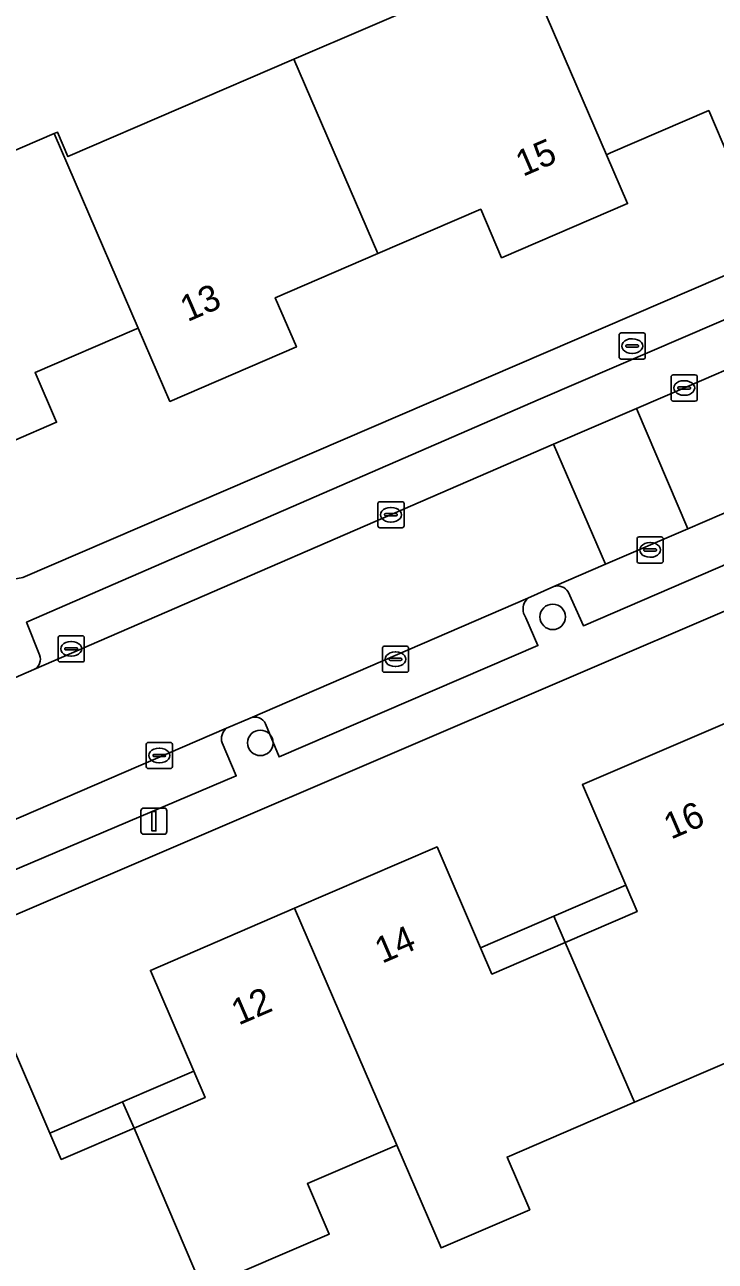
# Model space of a CAD drawing. Extents: x 157767 to 159172, y 387839 to 389425.
# Drawn here: x 158171.64 to 158198.06, y 388633.2 to 388680.53 of the extents above; entities that cross this region are included whole.
import ezdxf

# ---------------------------------------------------------------- set-up
doc = ezdxf.new("R2010")
doc.units = 0
for name, color, linetype in [('IMGEO_Boom', 7, 'Continuous'), ('IMGEO_Brandkraan', 7, 'Continuous'), ('IMGEO_Erf', 7, 'Continuous'), ('IMGEO_Kolk', 7, 'Continuous'), ('IMGEO_Lichtmast', 7, 'Continuous'), ('IMGEO_Pand', 7, 'Continuous'), ('IMGEO_Pand_nummerreeks', 7, 'Continuous'), ('IMGEO_Pand_overbouw', 7, 'Continuous'), ('IMGEO_Parkeervlak_open', 7, 'Continuous'), ('IMGEO_Rijbaan_lokaal_open', 7, 'Continuous'), ('IMGEO_Voetpad_open', 7, 'Continuous')]:
    doc.layers.add(name, color=color, linetype=linetype)

msp = doc.modelspace()

# ---------------------------------------------------------------- linework, layer by layer
at = {"layer": 'IMGEO_Boom'}
for centre in [(158191.844, 388657.864), (158180.654, 388653.041)]:
    msp.add_circle(centre, 0.489, dxfattribs=at)
at = {"layer": 'IMGEO_Brandkraan'}
for p, q in [((158194.385, 388667.802), (158194.385, 388668.654)), ((158194.46, 388668.728), (158195.312, 388668.728)), ((158195.386, 388668.654), (158195.386, 388667.802)), ((158194.644, 388668.222), (158194.644, 388668.234)), ((158195.082, 388668.185), (158194.684, 388668.185)), ((158194.687, 388668.271), (158195.085, 388668.271)), ((158194.873, 388668.508), (158194.898, 388668.508)), ((158195.128, 388668.234), (158195.128, 388668.222)), ((158195.312, 388667.728), (158194.46, 388667.728)), ((158194.896, 388667.948), (158194.871, 388667.948))]:
    msp.add_line(p, q, dxfattribs=at)
for points in [[(158194.385, 388667.802), (158194.385, 388668.654)], [(158194.46, 388668.728), (158195.312, 388668.728)], [(158195.386, 388668.654), (158195.386, 388667.802)], [(158195.312, 388667.728), (158194.46, 388667.728)]]:
    msp.add_lwpolyline(points, dxfattribs=at)
for centre, radius, start, end in [((158194.462, 388668.652), 0.0765, 91.552, 178.448), ((158194.462, 388668.652), 0.0765, 91.552, 178.448), ((158195.31, 388668.652), 0.0765, 1.552, 88.448), ((158195.31, 388668.652), 0.0765, 1.552, 88.448), ((158194.684, 388668.231), 0.0403, 85.8775, 175.7526), ((158194.681, 388668.221), 0.0366, 178.938, 274.7102), ((158195.085, 388668.228), 0.043, 264.8664, 352.4533), ((158195.089, 388668.233), 0.0386, 1.7309, 96.639), ((158194.462, 388667.804), 0.0765, 181.552, 268.448), ((158194.462, 388667.804), 0.0765, 181.552, 268.448), ((158195.31, 388667.804), 0.0765, 271.552, 358.448), ((158195.31, 388667.804), 0.0765, 271.552, 358.448)]:
    msp.add_arc(centre, radius, start, end, dxfattribs=at)
for centre, major_axis, ratio, start_param, end_param in [((158194.872, 388668.228), (-0.387, 0.002), 0.722429, 4.712389, 7.853982), ((158194.897, 388668.228), (-0.39, 0.002), 0.717154, 1.570796, 4.712389)]:
    msp.add_ellipse(centre, major_axis=major_axis, ratio=ratio, start_param=start_param, end_param=end_param, dxfattribs=at)
at = {"layer": 'IMGEO_Erf'}
for points in [[(158171.568, 388659.372), (158223.84, 388681.871), (158219.492, 388691.965), (158213.098, 388706.716), (158208.021, 388704.53), (158206.896, 388707.144), (158211.972, 388709.33), (158208.082, 388718.445), (158201.61, 388715.654), (158199.433, 388716.121), (158197.722, 388720.099), (158196.136, 388719.417), (158194.406, 388718.672), (158192.038, 388724.176), (158190.062, 388728.768), (158196.37, 388731.488), (158197.56, 388728.729), (158202.694, 388730.943), (158199.515, 388738.309), (158146.245, 388715.336)], [(158168.461, 388674.514), (158172.766, 388676.368), (158172.887, 388676.42), (158173.293, 388675.477), (158181.942, 388679.202), (158190.702, 388682.975)], [(158211.822, 388682.131), (158206.977, 388680.044), (158206.167, 388681.924), (158202.402, 388680.303), (158202.255, 388680.24), (158203.466, 388677.44), (158198.627, 388675.356), (158197.817, 388677.238), (158194.058, 388675.619), (158193.902, 388675.552), (158194.708, 388673.681), (158189.889, 388671.606), (158189.088, 388673.465), (158185.151, 388671.769), (158181.225, 388670.078), (158182.037, 388668.194), (158177.194, 388666.109), (158175.984, 388668.913), (158175.829, 388668.846), (158172.036, 388667.213), (158172.856, 388665.31), (158167.899, 388663.175)], [(158222.405, 388654.268), (158220.42, 388658.856), (158222.342, 388659.688), (158220.415, 388664.141), (158219.424, 388663.713), (158218.193, 388666.558), (158206.335, 388661.478), (158121.982, 388625.344)], [(158170.94, 388641.963), (158172.604, 388638.102), (158173.038, 388637.096), (158175.82, 388638.295), (158178.541, 388639.468), (158178.108, 388640.474), (158176.445, 388644.335), (158181.963, 388646.711), (158187.419, 388649.061), (158189.084, 388645.197), (158189.516, 388644.194), (158192.32, 388645.402), (158195.072, 388646.587), (158194.64, 388647.59), (158192.981, 388651.444), (158198.513, 388653.826)], [(158199.425, 388641.202), (158194.975, 388639.286), (158190.096, 388637.185), (158190.964, 388635.171), (158187.573, 388633.711), (158185.875, 388637.645), (158182.459, 388636.173), (158183.291, 388634.242), (158178.445, 388632.155)]]:
    msp.add_lwpolyline(points, dxfattribs=at)
at = {"layer": 'IMGEO_Kolk'}
for p, q in [((158196.374, 388666.197), (158196.374, 388667.049)), ((158196.449, 388667.123), (158197.301, 388667.123)), ((158196.862, 388666.903), (158196.887, 388666.903)), ((158197.375, 388667.049), (158197.375, 388666.197)), ((158196.633, 388666.617), (158196.633, 388666.629)), ((158197.071, 388666.58), (158196.673, 388666.58)), ((158196.676, 388666.666), (158197.074, 388666.666)), ((158196.885, 388666.343), (158196.86, 388666.343)), ((158197.117, 388666.629), (158197.117, 388666.617)), ((158197.301, 388666.123), (158196.449, 388666.123)), ((158185.152, 388661.346), (158185.152, 388662.198)), ((158185.227, 388662.272), (158186.079, 388662.272)), ((158185.64, 388662.052), (158185.665, 388662.052)), ((158186.153, 388662.198), (158186.153, 388661.346)), ((158185.411, 388661.766), (158185.411, 388661.778)), ((158185.849, 388661.729), (158185.451, 388661.729)), ((158185.454, 388661.815), (158185.852, 388661.815)), ((158185.895, 388661.778), (158185.895, 388661.766)), ((158186.079, 388661.272), (158185.227, 388661.272)), ((158185.663, 388661.492), (158185.638, 388661.492)), ((158195.071, 388659.999), (158195.071, 388660.851)), ((158195.146, 388660.925), (158195.998, 388660.925)), ((158195.559, 388660.705), (158195.584, 388660.705)), ((158196.072, 388660.851), (158196.072, 388659.999)), ((158195.33, 388660.419), (158195.33, 388660.431)), ((158195.768, 388660.382), (158195.37, 388660.382)), ((158195.373, 388660.468), (158195.771, 388660.468)), ((158195.582, 388660.145), (158195.557, 388660.145)), ((158195.814, 388660.431), (158195.814, 388660.419)), ((158195.998, 388659.925), (158195.146, 388659.925)), ((158172.916, 388656.213), (158172.916, 388657.065)), ((158172.991, 388657.139), (158173.843, 388657.139)), ((158173.404, 388656.919), (158173.429, 388656.919)), ((158173.917, 388657.065), (158173.917, 388656.213)), ((158173.175, 388656.633), (158173.175, 388656.645)), ((158173.613, 388656.596), (158173.215, 388656.596)), ((158173.218, 388656.682), (158173.616, 388656.682)), ((158173.427, 388656.359), (158173.402, 388656.359)), ((158173.659, 388656.645), (158173.659, 388656.633)), ((158185.326, 388655.816), (158185.326, 388656.668)), ((158185.401, 388656.742), (158186.253, 388656.742)), ((158185.814, 388656.522), (158185.839, 388656.522)), ((158186.327, 388656.668), (158186.327, 388655.816)), ((158173.843, 388656.139), (158172.991, 388656.139)), ((158185.585, 388656.236), (158185.585, 388656.248)), ((158186.023, 388656.199), (158185.625, 388656.199)), ((158185.628, 388656.285), (158186.026, 388656.285)), ((158185.837, 388655.962), (158185.812, 388655.962)), ((158186.069, 388656.248), (158186.069, 388656.236)), ((158186.253, 388655.742), (158185.401, 388655.742)), ((158176.364, 388653.058), (158177.216, 388653.058)), ((158176.289, 388652.132), (158176.289, 388652.984)), ((158176.548, 388652.552), (158176.548, 388652.564)), ((158176.591, 388652.601), (158176.989, 388652.601)), ((158176.777, 388652.838), (158176.802, 388652.838)), ((158177.032, 388652.564), (158177.032, 388652.552)), ((158177.29, 388652.984), (158177.29, 388652.132)), ((158176.986, 388652.515), (158176.588, 388652.515)), ((158176.8, 388652.278), (158176.775, 388652.278)), ((158177.216, 388652.058), (158176.364, 388652.058))]:
    msp.add_line(p, q, dxfattribs=at)
for points in [[(158196.374, 388666.197), (158196.374, 388667.049)], [(158196.449, 388667.123), (158197.301, 388667.123)], [(158197.375, 388667.049), (158197.375, 388666.197)], [(158197.301, 388666.123), (158196.449, 388666.123)], [(158185.152, 388661.346), (158185.152, 388662.198)], [(158185.227, 388662.272), (158186.079, 388662.272)], [(158186.153, 388662.198), (158186.153, 388661.346)], [(158186.079, 388661.272), (158185.227, 388661.272)], [(158195.071, 388659.999), (158195.071, 388660.851)], [(158195.146, 388660.925), (158195.998, 388660.925)], [(158196.072, 388660.851), (158196.072, 388659.999)], [(158195.998, 388659.925), (158195.146, 388659.925)], [(158172.916, 388656.213), (158172.916, 388657.065)], [(158172.991, 388657.139), (158173.843, 388657.139)], [(158173.917, 388657.065), (158173.917, 388656.213)], [(158185.326, 388655.816), (158185.326, 388656.668)], [(158185.401, 388656.742), (158186.253, 388656.742)], [(158186.327, 388656.668), (158186.327, 388655.816)], [(158173.843, 388656.139), (158172.991, 388656.139)], [(158186.253, 388655.742), (158185.401, 388655.742)], [(158176.364, 388653.058), (158177.216, 388653.058)], [(158176.289, 388652.132), (158176.289, 388652.984)], [(158177.29, 388652.984), (158177.29, 388652.132)], [(158177.216, 388652.058), (158176.364, 388652.058)]]:
    msp.add_lwpolyline(points, dxfattribs=at)
for centre, radius, start, end in [((158196.451, 388667.047), 0.0765, 91.552, 178.448), ((158196.451, 388667.047), 0.0765, 91.552, 178.448), ((158197.299, 388667.047), 0.0765, 1.552, 88.448), ((158197.299, 388667.047), 0.0765, 1.552, 88.448), ((158196.673, 388666.626), 0.0403, 85.8775, 175.7526), ((158196.67, 388666.616), 0.0366, 178.938, 274.7102), ((158197.074, 388666.623), 0.043, 264.8664, 352.4533), ((158197.078, 388666.628), 0.0386, 1.7309, 96.639), ((158196.451, 388666.199), 0.0765, 181.552, 268.448), ((158196.451, 388666.199), 0.0765, 181.552, 268.448), ((158197.299, 388666.199), 0.0765, 271.552, 358.448), ((158197.299, 388666.199), 0.0765, 271.552, 358.448), ((158185.229, 388662.196), 0.0765, 91.552, 178.448), ((158185.229, 388662.196), 0.0765, 91.552, 178.448), ((158186.077, 388662.196), 0.0765, 1.552, 88.448), ((158186.077, 388662.196), 0.0765, 1.552, 88.448), ((158185.451, 388661.775), 0.0403, 85.8775, 175.7526), ((158185.448, 388661.765), 0.0366, 178.938, 274.7102), ((158185.852, 388661.772), 0.043, 264.8664, 352.4533), ((158185.856, 388661.777), 0.0386, 1.7309, 96.639), ((158185.229, 388661.348), 0.0765, 181.552, 268.448), ((158185.229, 388661.348), 0.0765, 181.552, 268.448), ((158186.077, 388661.348), 0.0765, 271.552, 358.448), ((158186.077, 388661.348), 0.0765, 271.552, 358.448), ((158195.148, 388660.849), 0.0765, 91.552, 178.448), ((158195.148, 388660.849), 0.0765, 91.552, 178.448), ((158195.996, 388660.849), 0.0765, 1.552, 88.448), ((158195.996, 388660.849), 0.0765, 1.552, 88.448), ((158195.37, 388660.428), 0.0403, 85.8775, 175.7526), ((158195.367, 388660.418), 0.0366, 178.938, 274.7102), ((158195.771, 388660.425), 0.043, 264.8664, 352.4533), ((158195.775, 388660.43), 0.0386, 1.7309, 96.639), ((158195.148, 388660.001), 0.0765, 181.552, 268.448), ((158195.148, 388660.001), 0.0765, 181.552, 268.448), ((158195.996, 388660.001), 0.0765, 271.552, 358.448), ((158195.996, 388660.001), 0.0765, 271.552, 358.448), ((158172.993, 388657.063), 0.0765, 91.552, 178.448), ((158172.993, 388657.063), 0.0765, 91.552, 178.448), ((158173.841, 388657.063), 0.0765, 1.552, 88.448), ((158173.841, 388657.063), 0.0765, 1.552, 88.448), ((158173.215, 388656.642), 0.0403, 85.8775, 175.7526), ((158173.212, 388656.632), 0.0366, 178.938, 274.7102), ((158173.616, 388656.639), 0.043, 264.8664, 352.4533), ((158173.62, 388656.644), 0.0386, 1.7309, 96.639), ((158185.403, 388656.666), 0.0765, 91.552, 178.448), ((158185.403, 388656.666), 0.0765, 91.552, 178.448), ((158186.251, 388656.666), 0.0765, 1.552, 88.448), ((158186.251, 388656.666), 0.0765, 1.552, 88.448), ((158172.993, 388656.215), 0.0765, 181.552, 268.448), ((158172.993, 388656.215), 0.0765, 181.552, 268.448), ((158173.841, 388656.215), 0.0765, 271.552, 358.448), ((158173.841, 388656.215), 0.0765, 271.552, 358.448), ((158185.625, 388656.245), 0.0403, 85.8775, 175.7526), ((158185.622, 388656.235), 0.0366, 178.938, 274.7102), ((158186.026, 388656.242), 0.043, 264.8664, 352.4533), ((158186.03, 388656.247), 0.0386, 1.7309, 96.639), ((158185.403, 388655.818), 0.0765, 181.552, 268.448), ((158185.403, 388655.818), 0.0765, 181.552, 268.448), ((158186.251, 388655.818), 0.0765, 271.552, 358.448), ((158186.251, 388655.818), 0.0765, 271.552, 358.448), ((158176.366, 388652.982), 0.0765, 91.552, 178.448), ((158176.366, 388652.982), 0.0765, 91.552, 178.448), ((158177.214, 388652.982), 0.0765, 1.552, 88.448), ((158177.214, 388652.982), 0.0765, 1.552, 88.448), ((158176.588, 388652.561), 0.0403, 85.8775, 175.7526), ((158176.585, 388652.551), 0.0366, 178.938, 274.7102), ((158176.989, 388652.558), 0.043, 264.8664, 352.4533), ((158176.993, 388652.563), 0.0386, 1.7309, 96.639), ((158176.366, 388652.134), 0.0765, 181.552, 268.448), ((158176.366, 388652.134), 0.0765, 181.552, 268.448), ((158177.214, 388652.134), 0.0765, 271.552, 358.448), ((158177.214, 388652.134), 0.0765, 271.552, 358.448)]:
    msp.add_arc(centre, radius, start, end, dxfattribs=at)
for centre, major_axis, ratio, start_param, end_param in [((158196.861, 388666.623), (-0.387, 0.002), 0.722429, 4.712389, 7.853982), ((158196.886, 388666.623), (-0.39, 0.002), 0.717154, 1.570796, 4.712389), ((158185.639, 388661.772), (-0.387, 0.002), 0.722429, 4.712389, 7.853982), ((158185.664, 388661.772), (-0.39, 0.002), 0.717154, 1.570796, 4.712389), ((158195.558, 388660.425), (-0.387, 0.002), 0.722429, 4.712389, 7.853982), ((158195.583, 388660.425), (-0.39, 0.002), 0.717154, 1.570796, 4.712389), ((158173.403, 388656.639), (-0.387, 0.002), 0.722429, 4.712389, 7.853982), ((158173.428, 388656.639), (-0.39, 0.002), 0.717154, 1.570796, 4.712389), ((158185.813, 388656.242), (-0.387, 0.002), 0.722429, 4.712389, 7.853982), ((158185.838, 388656.242), (-0.39, 0.002), 0.717154, 1.570796, 4.712389), ((158176.776, 388652.558), (-0.387, 0.002), 0.722429, 4.712389, 7.853982), ((158176.801, 388652.558), (-0.39, 0.002), 0.717154, 1.570796, 4.712389)]:
    msp.add_ellipse(centre, major_axis=major_axis, ratio=ratio, start_param=start_param, end_param=end_param, dxfattribs=at)
at = {"layer": 'IMGEO_Lichtmast'}
for p, q in [((158176.086, 388649.645), (158176.086, 388650.445)), ((158176.086, 388650.445), (158176.086, 388649.645)), ((158176.186, 388650.545), (158176.976, 388650.545)), ((158176.976, 388650.545), (158176.186, 388650.545)), ((158177.076, 388650.445), (158177.076, 388649.645)), ((158177.076, 388649.645), (158177.076, 388650.445)), ((158176.976, 388649.545), (158176.186, 388649.545)), ((158176.186, 388649.545), (158176.976, 388649.545))]:
    msp.add_line(p, q, dxfattribs=at)
msp.add_lwpolyline([(158176.506, 388650.42), (158176.656, 388650.42), (158176.656, 388649.67), (158176.506, 388649.67), (158176.506, 388650.42)], dxfattribs=at)
for centre, start, end in [((158176.186, 388650.445), 90, 180), ((158176.186, 388650.445), 90, 180), ((158176.976, 388650.445), 0, 90), ((158176.976, 388650.445), 360, 90), ((158176.186, 388649.645), 180, 270), ((158176.186, 388649.645), 180, 270), ((158176.976, 388649.645), 270, 0), ((158176.976, 388649.645), 270, 0)]:
    msp.add_arc(centre, 0.1, start, end, dxfattribs=at)
at = {"layer": 'IMGEO_Pand'}
for points in [[(158199.444, 388686.74), (158199.284, 388686.671), (158190.702, 388682.975), (158193.902, 388675.552), (158194.058, 388675.619), (158197.817, 388677.238), (158198.627, 388675.356), (158203.466, 388677.44), (158202.255, 388680.24)], [(158190.702, 388682.975), (158181.942, 388679.202), (158185.151, 388671.769), (158189.088, 388673.465), (158189.889, 388671.606), (158194.708, 388673.681), (158193.902, 388675.552)], [(158181.942, 388679.202), (158173.293, 388675.477), (158172.887, 388676.42), (158172.766, 388676.368), (158175.984, 388668.913), (158177.194, 388666.109), (158182.037, 388668.194), (158181.225, 388670.078), (158185.151, 388671.769)], [(158172.766, 388676.368), (158168.461, 388674.514), (158163.868, 388672.536), (158167.899, 388663.175), (158172.856, 388665.31), (158172.036, 388667.213), (158175.829, 388668.846), (158175.984, 388668.913)], [(158198.513, 388653.826), (158192.981, 388651.444), (158194.64, 388647.59), (158195.072, 388646.587), (158192.32, 388645.402), (158194.975, 388639.286), (158199.425, 388641.202), (158200.345, 388639.065), (158203.902, 388640.596), (158202.154, 388644.656), (158202.408, 388644.765)], [(158192.32, 388645.402), (158189.516, 388644.194), (158189.084, 388645.197), (158187.419, 388649.061), (158181.963, 388646.711), (158185.875, 388637.645), (158187.573, 388633.711), (158190.964, 388635.171), (158190.096, 388637.185), (158194.975, 388639.286)], [(158185.875, 388637.645), (158181.963, 388646.711), (158176.445, 388644.335), (158178.108, 388640.474), (158178.541, 388639.468), (158175.82, 388638.295), (158178.445, 388632.155), (158183.291, 388634.242), (158182.459, 388636.173)], [(158175.82, 388638.295), (158173.038, 388637.096), (158172.604, 388638.102), (158170.94, 388641.963), (158165.435, 388639.593), (158169.362, 388630.508), (158172.748, 388631.966), (158173.57, 388630.056), (158178.445, 388632.155)]]:
    msp.add_lwpolyline(points, close=True, dxfattribs=at)
at = {"layer": 'IMGEO_Pand_overbouw'}
for points in [[(158192.32, 388645.402), (158195.072, 388646.587), (158194.64, 388647.59), (158191.888, 388646.405)], [(158192.32, 388645.402), (158191.888, 388646.405), (158189.084, 388645.197), (158189.516, 388644.194)], [(158178.108, 388640.474), (158175.386, 388639.301), (158175.82, 388638.295), (158178.541, 388639.468)], [(158175.82, 388638.295), (158175.386, 388639.301), (158172.604, 388638.102), (158173.038, 388637.096)]]:
    msp.add_lwpolyline(points, close=True, dxfattribs=at)
at = {"layer": 'IMGEO_Parkeervlak_open'}
for points in [[(158223.218, 388678.367), (158222.677, 388679.625), (158219.376, 388678.251), (158218.443, 388677.85), (158214.966, 388676.355), (158209.436, 388673.977), (158205.955, 388672.48), (158200.394, 388670.088), (158196.919, 388668.594), (158191.376, 388666.211), (158171.709, 388657.655), (158172.201, 388656.406)], [(158171.987, 388655.85), (158191.878, 388664.469), (158195.048, 388665.836), (158197.628, 388666.948), (158198.86, 388667.479), (158201.386, 388668.568), (158219.153, 388676.226)], [(158209.146, 388666.429), (158203.369, 388663.97), (158200.843, 388662.881), (158199.61, 388662.35), (158197.02, 388661.234), (158193.866, 388659.878), (158191.881, 388659.026)], [(158192.439, 388658.821), (158193.021, 388657.525), (158208.832, 388664.35), (158209.458, 388664.62), (158208.928, 388665.857)], [(158190.897, 388658.576), (158180.27, 388653.992)], [(158180.854, 388653.765), (158181.375, 388652.505), (158191.277, 388656.762), (158190.812, 388657.821), (158190.729, 388658.009)], [(158179.359, 388653.609), (158162.981, 388646.531)], [(158179.732, 388651.775), (158179.191, 388653.042)], [(158163.531, 388646.37), (158164.067, 388645.127), (158179.732, 388651.775)]]:
    msp.add_lwpolyline(points, dxfattribs=at)
for centre, radius, start, end in [((158192.028, 388658.563), 0.485, 32.0733, 107.5817), ((158191.247, 388658.164), 0.54, 130.3134, 196.6779), ((158171.811, 388656.237), 0.425, 294.4997, 23.3977), ((158180.445, 388653.578), 0.45, 24.5821, 112.9358), ((158179.709, 388653.197), 0.54, 130.3134, 196.6779)]:
    msp.add_arc(centre, radius, start, end, dxfattribs=at)
at = {"layer": 'IMGEO_Rijbaan_lokaal_open'}
msp.add_lwpolyline([(158267.072, 388696.894), (158233.906, 388682.603), (158229.383, 388680.571), (158229.361, 388680.558), (158229.339, 388680.547), (158223.758, 388678.143), (158219.153, 388676.226), (158201.386, 388668.568), (158198.86, 388667.479), (158197.628, 388666.948), (158195.048, 388665.836), (158197.02, 388661.234), (158199.61, 388662.35), (158200.843, 388662.881), (158203.369, 388663.97), (158209.146, 388666.429), (158210.356, 388666.97), (158221.526, 388671.78), (158223.844, 388672.779), (158229.145, 388675.072), (158244.298, 388681.584), (158255.291, 388686.339)], dxfattribs=at)
for points in [[(158195.048, 388665.836), (158191.878, 388664.469), (158193.866, 388659.878), (158197.02, 388661.234)], [(158179.359, 388653.609), (158180.27, 388653.992), (158190.897, 388658.576), (158191.881, 388659.026), (158193.866, 388659.878), (158191.878, 388664.469), (158171.987, 388655.85), (158161.392, 388651.228), (158149.334, 388646.16), (158146.782, 388645.058), (158145.081, 388644.324), (158147.13, 388639.735), (158148.776, 388640.444), (158151.329, 388641.544), (158161.979, 388646.076), (158162.981, 388646.531)]]:
    msp.add_lwpolyline(points, close=True, dxfattribs=at)
at = {"layer": 'IMGEO_Voetpad_open'}
for points in [[(158297.552, 388713.441), (158293.914, 388712.06), (158281.335, 388706.644), (158265.791, 388699.949), (158226.572, 388683.059), (158223.84, 388681.871), (158171.568, 388659.372), (158166.983, 388658.516), (158164.943, 388657.643), (158162.824, 388656.737), (158158.26, 388653.682), (158113.99, 388634.449), (158109.87, 388633.38), (158106.724, 388632.63), (158090.907, 388632.399), (158090.742, 388632.299), (158090.684, 388632.396), (158090.303, 388632.39), (158087.009, 388632.342), (158084.381, 388632.682), (158084.562, 388631.046)], [(158172.201, 388656.406), (158171.709, 388657.655), (158191.376, 388666.211), (158196.919, 388668.594), (158200.394, 388670.088), (158205.955, 388672.48), (158209.436, 388673.977), (158214.966, 388676.355), (158218.443, 388677.85), (158219.376, 388678.251), (158222.677, 388679.625), (158223.218, 388678.367)], [(158208.928, 388665.857), (158209.458, 388664.62), (158208.832, 388664.35), (158193.021, 388657.525), (158192.439, 388658.821)], [(158121.982, 388625.344), (158206.335, 388661.478)], [(158191.881, 388659.026), (158190.897, 388658.576)], [(158190.729, 388658.009), (158190.812, 388657.821), (158191.277, 388656.762), (158181.375, 388652.505), (158180.854, 388653.765)], [(158161.392, 388651.228), (158171.987, 388655.85)], [(158180.27, 388653.992), (158179.359, 388653.609)], [(158179.191, 388653.042), (158179.732, 388651.775), (158164.067, 388645.127), (158163.531, 388646.37)]]:
    msp.add_lwpolyline(points, dxfattribs=at)
for centre, radius, start, end in [((158192.028, 388658.563), 0.485, 32.0733, 107.5817), ((158191.247, 388658.164), 0.54, 130.3134, 196.6779), ((158171.811, 388656.237), 0.425, 294.4997, 23.3977), ((158180.445, 388653.578), 0.45, 24.5821, 112.9358), ((158179.709, 388653.197), 0.54, 130.3134, 196.6779)]:
    msp.add_arc(centre, radius, start, end, dxfattribs=at)

# ---------------------------------------------------------------- texts
at = {"layer": 'IMGEO_Pand_nummerreeks'}
for s, rotation, p in [('15', 23.2965, (158190.705, 388674.701)), ('13', 23.2965, (158177.865, 388669.141)), ('16', 23.3022, (158196.369, 388649.332)), ('14', 23.3022, (158185.313, 388644.583)), ('12', 23.2993, (158179.823, 388642.219))]:
    msp.add_text(s, height=1, rotation=rotation, dxfattribs=at).set_placement(p)

doc.saveas('drawing.dxf')
